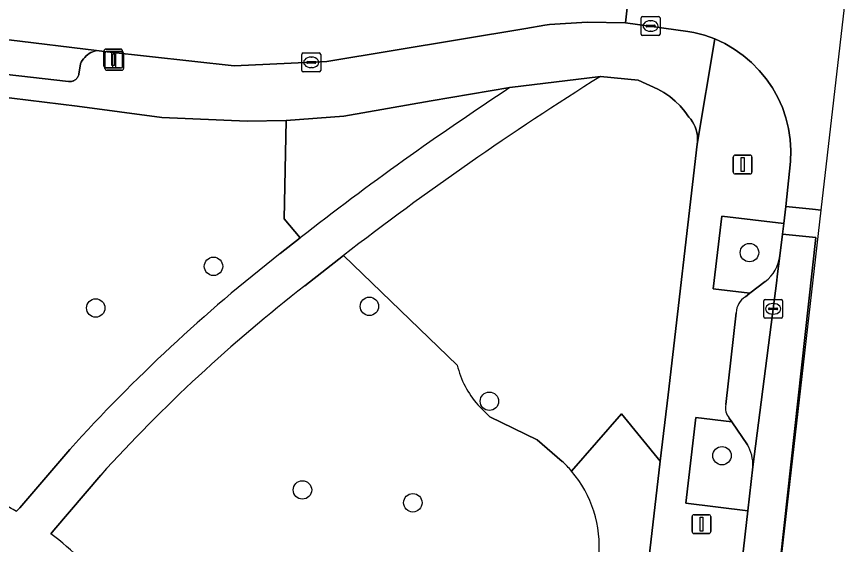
# Model space of a CAD drawing. Extents: x 161692 to 162379, y 380760 to 381678.
# Drawn here: x 162222.97 to 162267.02, y 380880.54 to 380908.58 of the extents above; entities that cross this region are included whole.
import ezdxf

# ---------------------------------------------------------------- set-up
doc = ezdxf.new("R2010")
doc.units = 0
for name, color, linetype in [('IMGEO_Boom', 7, 'Continuous'), ('IMGEO_Groenvoorziening', 7, 'Continuous'), ('IMGEO_Kolk', 7, 'Continuous'), ('IMGEO_Lichtmast', 7, 'Continuous'), ('IMGEO_Parkeervlak_open', 7, 'Continuous'), ('IMGEO_Rijbaan_lokaal_gesloten', 7, 'Continuous'), ('IMGEO_Rijbaan_lokaal_open', 7, 'Continuous'), ('IMGEO_Verkeerseiland_groen', 7, 'Continuous'), ('IMGEO_Voetpad_open', 7, 'Continuous')]:
    doc.layers.add(name, color=color, linetype=linetype)

msp = doc.modelspace()

# ---------------------------------------------------------------- linework, layer by layer
at = {"layer": 'IMGEO_Boom'}
for centre in [(162261.873, 380896.043), (162233.425, 380895.31), (162227.175, 380893.098), (162241.698, 380893.185), (162248.068, 380888.145), (162260.415, 380885.252), (162238.147, 380883.434), (162244.005, 380882.75)]:
    msp.add_circle(centre, 0.489, dxfattribs=at)
at = {"layer": 'IMGEO_Groenvoorziening'}
for points in [[(162236.963, 380895.987), (162238.033, 380896.829), (162237.174, 380897.833), (162237.275, 380903.064), (162235.212, 380903.018), (162230.686, 380903.218), (162226.196, 380903.822), (162200.165, 380907.008), (162199.338, 380904.436), (162200.43, 380902.525), (162199.808, 380902.59)], [(162252.435, 380884.428), (162255.078, 380887.482), (162257.139, 380884.962), (162257.549, 380888.492), (162259.099, 380901.794), (162259.115, 380901.949), (162259.118, 380902.106), (162259.106, 380902.262), (162259.081, 380902.416), (162259.041, 380902.567), (162258.989, 380902.714), (162258.923, 380902.856), (162258.845, 380902.992), (162258.756, 380903.12), (162258.658, 380903.236), (162258.441, 380903.542), (162258.197, 380903.827), (162257.929, 380904.09), (162257.639, 380904.327), (162257.328, 380904.538), (162257, 380904.72), (162255.964, 380905.194), (162253.966, 380905.4)], [(162249.157, 380904.801), (162244.973, 380904.094), (162240.335, 380903.28), (162237.275, 380903.064), (162237.174, 380897.833), (162238.033, 380896.829)], [(162246.359, 380890.065), (162240.319, 380895.881), (162238.272, 380894.276)], [(162240.319, 380895.881), (162246.359, 380890.065)], [(162247.457, 380887.954), (162248.098, 380887.318), (162250.605, 380886.094), (162251.937, 380884.951)], [(162251.937, 380884.951), (162250.605, 380886.094), (162248.098, 380887.318), (162247.457, 380887.954)], [(162257.139, 380884.962), (162255.078, 380887.482), (162252.435, 380884.428)], [(162222.974, 380882.297), (162223.138, 380882.489), (162225.796, 380885.588)], [(162255.553, 380871.289), (162257.139, 380884.962)], [(162227.44, 380884.221), (162224.948, 380881.3), (162224.783, 380881.106)]]:
    msp.add_lwpolyline(points, dxfattribs=at)
for centre, radius, start, end in [((162345.184, 380760.083), 171.575, 122.1171, 127.67568), ((162340.67, 380765.359), 166.79, 123.27592, 127.97854), ((162291.556, 380826.167), 88.63, 128.02216, 137.89878), ((162290.378, 380827.282), 84.872, 127.87452, 137.86461), ((162251.156, 380891.219), 4.934, 193.5269, 221.434), ((162251.156, 380891.219), 4.934, 193.5269, 221.434), ((162247.884, 380880.594), 5.951, 40.1185, 47.0762), ((162247.884, 380880.594), 5.951, 40.1185, 47.0762), ((162247.703, 380880.429), 6.195, 354.9402, 40.1966), ((162247.703, 380880.429), 6.195, 354.9402, 40.1966), ((162205.138, 380849.956), 36.933, 61.1227, 62.4484), ((162216.634, 380869.921), 13.839, 44.9694, 53.9257)]:
    msp.add_arc(centre, radius, start, end, dxfattribs=at)
at = {"layer": 'IMGEO_Kolk'}
for p, q in [((162256.2, 380908.576), (162257.052, 380908.576)), ((162256.125, 380907.65), (162256.125, 380908.502)), ((162256.427, 380908.119), (162256.825, 380908.119)), ((162256.613, 380908.356), (162256.638, 380908.356)), ((162257.126, 380908.502), (162257.126, 380907.65)), ((162256.384, 380908.07), (162256.384, 380908.082)), ((162256.822, 380908.033), (162256.424, 380908.033)), ((162256.636, 380907.796), (162256.611, 380907.796)), ((162256.868, 380908.082), (162256.868, 380908.07)), ((162257.052, 380907.576), (162256.2, 380907.576)), ((162238.114, 380905.718), (162238.114, 380906.57)), ((162238.189, 380906.644), (162239.041, 380906.644)), ((162238.602, 380906.424), (162238.627, 380906.424)), ((162239.115, 380906.57), (162239.115, 380905.718)), ((162238.373, 380906.138), (162238.373, 380906.15)), ((162238.811, 380906.101), (162238.413, 380906.101)), ((162238.416, 380906.187), (162238.814, 380906.187)), ((162238.857, 380906.15), (162238.857, 380906.138)), ((162239.041, 380905.644), (162238.189, 380905.644)), ((162238.625, 380905.864), (162238.6, 380905.864)), ((162262.628, 380892.626), (162262.628, 380893.478)), ((162262.703, 380893.552), (162263.555, 380893.552)), ((162263.116, 380893.332), (162263.141, 380893.332)), ((162263.629, 380893.478), (162263.629, 380892.626)), ((162262.887, 380893.046), (162262.887, 380893.058)), ((162263.325, 380893.009), (162262.927, 380893.009)), ((162262.93, 380893.095), (162263.328, 380893.095)), ((162263.139, 380892.772), (162263.114, 380892.772)), ((162263.371, 380893.058), (162263.371, 380893.046)), ((162263.555, 380892.552), (162262.703, 380892.552))]:
    msp.add_line(p, q, dxfattribs=at)
for points in [[(162256.2, 380908.576), (162257.052, 380908.576)], [(162256.125, 380907.65), (162256.125, 380908.502)], [(162257.126, 380908.502), (162257.126, 380907.65)], [(162257.052, 380907.576), (162256.2, 380907.576)], [(162238.114, 380905.718), (162238.114, 380906.57)], [(162238.189, 380906.644), (162239.041, 380906.644)], [(162239.115, 380906.57), (162239.115, 380905.718)], [(162239.041, 380905.644), (162238.189, 380905.644)], [(162262.628, 380892.626), (162262.628, 380893.478)], [(162262.703, 380893.552), (162263.555, 380893.552)], [(162263.629, 380893.478), (162263.629, 380892.626)], [(162263.555, 380892.552), (162262.703, 380892.552)]]:
    msp.add_lwpolyline(points, dxfattribs=at)
for centre, radius, start, end in [((162256.202, 380908.5), 0.0765, 91.552, 178.448), ((162256.202, 380908.5), 0.0765, 91.552, 178.448), ((162257.05, 380908.5), 0.0765, 1.552, 88.448), ((162257.05, 380908.5), 0.0765, 1.552, 88.448), ((162256.424, 380908.079), 0.0403, 85.8775, 175.7526), ((162256.829, 380908.081), 0.0386, 1.7309, 96.639), ((162256.202, 380907.652), 0.0765, 181.552, 268.448), ((162256.202, 380907.652), 0.0765, 181.552, 268.448), ((162256.421, 380908.069), 0.0366, 178.938, 274.7102), ((162256.825, 380908.076), 0.043, 264.8664, 352.4533), ((162257.05, 380907.652), 0.0765, 271.552, 358.448), ((162257.05, 380907.652), 0.0765, 271.552, 358.448), ((162238.191, 380906.568), 0.0765, 91.552, 178.448), ((162238.191, 380906.568), 0.0765, 91.552, 178.448), ((162239.039, 380906.568), 0.0765, 1.552, 88.448), ((162239.039, 380906.568), 0.0765, 1.552, 88.448), ((162238.413, 380906.147), 0.0403, 85.8775, 175.7526), ((162238.41, 380906.137), 0.0366, 178.938, 274.7102), ((162238.814, 380906.144), 0.043, 264.8664, 352.4533), ((162238.818, 380906.149), 0.0386, 1.7309, 96.639), ((162238.191, 380905.72), 0.0765, 181.552, 268.448), ((162238.191, 380905.72), 0.0765, 181.552, 268.448), ((162239.039, 380905.72), 0.0765, 271.552, 358.448), ((162239.039, 380905.72), 0.0765, 271.552, 358.448), ((162262.705, 380893.476), 0.0765, 91.552, 178.448), ((162262.705, 380893.476), 0.0765, 91.552, 178.448), ((162263.553, 380893.476), 0.0765, 1.552, 88.448), ((162263.553, 380893.476), 0.0765, 1.552, 88.448), ((162262.927, 380893.055), 0.0403, 85.8775, 175.7526), ((162262.924, 380893.045), 0.0366, 178.938, 274.7102), ((162263.328, 380893.052), 0.043, 264.8664, 352.4533), ((162263.332, 380893.057), 0.0386, 1.7309, 96.639), ((162262.705, 380892.628), 0.0765, 181.552, 268.448), ((162262.705, 380892.628), 0.0765, 181.552, 268.448), ((162263.553, 380892.628), 0.0765, 271.552, 358.448), ((162263.553, 380892.628), 0.0765, 271.552, 358.448)]:
    msp.add_arc(centre, radius, start, end, dxfattribs=at)
for centre, major_axis, ratio, start_param, end_param in [((162256.612, 380908.076), (-0.387, 0.002), 0.722429, 4.712389, 7.853982), ((162256.637, 380908.076), (-0.39, 0.002), 0.717154, 1.570796, 4.712389), ((162238.601, 380906.144), (-0.387, 0.002), 0.722429, 4.712389, 7.853982), ((162238.626, 380906.144), (-0.39, 0.002), 0.717154, 1.570796, 4.712389), ((162263.115, 380893.052), (-0.387, 0.002), 0.722429, 4.712389, 7.853982), ((162263.14, 380893.052), (-0.39, 0.002), 0.717154, 1.570796, 4.712389)]:
    msp.add_ellipse(centre, major_axis=major_axis, ratio=ratio, start_param=start_param, end_param=end_param, dxfattribs=at)
at = {"layer": 'IMGEO_Lichtmast'}
for p, q in [((162227.707, 380906.846), (162228.497, 380906.846)), ((162228.497, 380906.846), (162227.707, 380906.846)), ((162227.607, 380905.946), (162227.607, 380906.746)), ((162227.607, 380906.746), (162227.607, 380905.946)), ((162227.659, 380905.824), (162227.659, 380906.624)), ((162227.659, 380906.624), (162227.659, 380905.824)), ((162227.759, 380906.724), (162228.549, 380906.724)), ((162228.549, 380906.724), (162227.759, 380906.724)), ((162228.597, 380906.746), (162228.597, 380905.946)), ((162228.597, 380905.946), (162228.597, 380906.746)), ((162228.649, 380906.624), (162228.649, 380905.824)), ((162228.649, 380905.824), (162228.649, 380906.624)), ((162228.497, 380905.846), (162227.707, 380905.846)), ((162227.707, 380905.846), (162228.497, 380905.846)), ((162228.549, 380905.724), (162227.759, 380905.724)), ((162227.759, 380905.724), (162228.549, 380905.724)), ((162261.012, 380900.317), (162261.012, 380901.117)), ((162261.012, 380901.117), (162261.012, 380900.317)), ((162261.112, 380901.217), (162261.902, 380901.217)), ((162261.902, 380901.217), (162261.112, 380901.217)), ((162262.002, 380901.117), (162262.002, 380900.317)), ((162262.002, 380900.317), (162262.002, 380901.117)), ((162261.902, 380900.217), (162261.112, 380900.217)), ((162261.112, 380900.217), (162261.902, 380900.217)), ((162258.928, 380882.118), (162259.718, 380882.118)), ((162259.718, 380882.118), (162258.928, 380882.118)), ((162258.828, 380881.218), (162258.828, 380882.018)), ((162258.828, 380882.018), (162258.828, 380881.218)), ((162259.818, 380882.018), (162259.818, 380881.218)), ((162259.818, 380881.218), (162259.818, 380882.018)), ((162259.718, 380881.118), (162258.928, 380881.118)), ((162258.928, 380881.118), (162259.718, 380881.118))]:
    msp.add_line(p, q, dxfattribs=at)
for points in [[(162228.027, 380906.721), (162228.177, 380906.721), (162228.177, 380905.971), (162228.027, 380905.971), (162228.027, 380906.721)], [(162228.079, 380906.599), (162228.229, 380906.599), (162228.229, 380905.849), (162228.079, 380905.849), (162228.079, 380906.599)], [(162261.432, 380901.092), (162261.582, 380901.092), (162261.582, 380900.342), (162261.432, 380900.342), (162261.432, 380901.092)], [(162259.248, 380881.993), (162259.398, 380881.993), (162259.398, 380881.243), (162259.248, 380881.243), (162259.248, 380881.993)]]:
    msp.add_lwpolyline(points, dxfattribs=at)
for centre, start, end in [((162227.707, 380906.746), 90, 180), ((162227.707, 380906.746), 90, 180), ((162228.497, 380906.746), 0, 90), ((162228.497, 380906.746), 360, 90), ((162227.759, 380906.624), 90, 180), ((162227.759, 380906.624), 90, 180), ((162228.549, 380906.624), 0, 90), ((162228.549, 380906.624), 360, 90), ((162227.707, 380905.946), 180, 270), ((162227.707, 380905.946), 180, 270), ((162228.497, 380905.946), 270, 0), ((162228.497, 380905.946), 270, 0), ((162227.759, 380905.824), 180, 270), ((162227.759, 380905.824), 180, 270), ((162228.549, 380905.824), 270, 0), ((162228.549, 380905.824), 270, 0), ((162261.112, 380901.117), 90, 180), ((162261.112, 380901.117), 90, 180), ((162261.902, 380901.117), 0, 90), ((162261.902, 380901.117), 360, 90), ((162261.112, 380900.317), 180, 270), ((162261.112, 380900.317), 180, 270), ((162261.902, 380900.317), 270, 0), ((162261.902, 380900.317), 270, 0), ((162258.928, 380882.018), 90, 180), ((162258.928, 380882.018), 90, 180), ((162259.718, 380882.018), 0, 90), ((162259.718, 380882.018), 360, 90), ((162258.928, 380881.218), 180, 270), ((162258.928, 380881.218), 180, 270), ((162259.718, 380881.218), 270, 0), ((162259.718, 380881.218), 270, 0)]:
    msp.add_arc(centre, 0.1, start, end, dxfattribs=at)
at = {"layer": 'IMGEO_Parkeervlak_open'}
for points in [[(162209.283, 380906.999), (162225.729, 380905.136), (162225.77, 380905.13), (162225.812, 380905.128), (162225.854, 380905.129), (162225.895, 380905.135), (162225.936, 380905.144), (162225.976, 380905.156), (162226.015, 380905.172), (162226.052, 380905.192), (162226.087, 380905.215), (162226.12, 380905.24), (162226.15, 380905.269), (162226.178, 380905.3), (162226.203, 380905.334), (162226.225, 380905.369), (162226.243, 380905.407), (162226.259, 380905.446), (162226.27, 380905.486), (162226.278, 380905.526), (162226.37, 380906.072), (162226.407, 380906.152), (162226.459, 380906.243), (162226.519, 380906.329), (162226.587, 380906.41), (162226.661, 380906.484), (162226.742, 380906.551), (162226.828, 380906.611), (162226.919, 380906.663), (162227.015, 380906.706), (162227.114, 380906.741), (162227.216, 380906.767), (162217.892, 380907.916)], [(162262.049, 380884.668), (162263.323, 380894.559), (162263.349, 380894.767), (162263.491, 380895.866)], [(162262.705, 380894.501), (162261.888, 380893.877), (162261.654, 380893.698)], [(162261.16, 380892.847), (162260.618, 380887.964)], [(162260.8, 380887.254), (162260.932, 380887.059), (162261.763, 380885.837)]]:
    msp.add_lwpolyline(points, dxfattribs=at)
for centre, radius, start, end in [((162261.413, 380896.154), 2.098, 308.0173, 352.114), ((162262.253, 380892.781), 1.095, 123.1734, 176.5568), ((162261.427, 380887.793), 0.827, 168.0788, 220.6763), ((162259.987, 380884.783), 2.065, 356.806, 30.6892)]:
    msp.add_arc(centre, radius, start, end, dxfattribs=at)
at = {"layer": 'IMGEO_Rijbaan_lokaal_gesloten'}
for points in [[(162255.857, 380913.38), (162255.284, 380908.236), (162258.597, 380907.792), (162258.912, 380907.732), (162259.477, 380907.584), (162260.026, 380907.387), (162260.556, 380907.141), (162261.061, 380906.849), (162261.539, 380906.512), (162261.984, 380906.135), (162262.394, 380905.719), (162262.765, 380905.268), (162263.095, 380904.786), (162263.38, 380904.276), (162263.618, 380903.743), (162263.808, 380903.191), (162263.947, 380902.624), (162264.036, 380902.047), (162264.072, 380901.464), (162264.057, 380900.881), (162263.798, 380898.483), (162265.225, 380898.343), (162265.681, 380898.298)], [(162265.681, 380898.298), (162267.017, 380909.998)], [(162265.681, 380898.298), (162265.225, 380898.343), (162263.798, 380898.483), (162263.693, 380897.589), (162263.627, 380897.024), (162265.402, 380896.848), (162262.388, 380869.467), (162265.681, 380898.298)]]:
    msp.add_lwpolyline(points, dxfattribs=at)
msp.add_lwpolyline([(162262.388, 380869.467), (162265.402, 380896.848), (162263.627, 380897.024), (162263.491, 380895.866), (162263.349, 380894.767), (162263.323, 380894.559), (162262.049, 380884.668), (162261.784, 380882.331), (162259.989, 380866.489), (162255.69, 380827.561), (162254.411, 380816.092), (162251.906, 380793.797), (162251.904, 380793.708), (162251.886, 380793.53), (162251.854, 380793.354), (162251.805, 380793.181), (162251.741, 380793.014), (162251.663, 380792.853), (162251.57, 380792.7), (162249.39, 380789.116), (162251.168, 380787.021), (162253.254, 380792.139), (162255.659, 380811.188), (162258.173, 380832.558)], close=True, dxfattribs=at)
at = {"layer": 'IMGEO_Rijbaan_lokaal_open'}
msp.add_lwpolyline([(162140.919, 380916.892), (162157.612, 380914.932), (162177.053, 380912.703), (162177.833, 380912.69), (162193.581, 380910.917), (162194.485, 380910.711), (162194.716, 380910.676), (162208.277, 380908.928), (162208.7, 380908.873), (162217.892, 380907.916), (162227.216, 380906.767), (162227.782, 380906.697), (162234.526, 380905.958), (162239.433, 380906.183), (162250.003, 380907.94), (162251.002, 380908.119), (162251.25, 380908.148), (162253.265, 380908.282), (162255.284, 380908.236), (162255.857, 380913.38), (162254.116, 380913.492)], dxfattribs=at)
at = {"layer": 'IMGEO_Verkeerseiland_groen'}
for points in [[(162263.491, 380895.866), (162263.627, 380897.024), (162263.693, 380897.589), (162260.414, 380897.981), (162259.951, 380894.109), (162261.888, 380893.877), (162262.705, 380894.501)], [(162261.763, 380885.837), (162260.932, 380887.059), (162259.034, 380887.286), (162258.489, 380882.725), (162261.784, 380882.331), (162262.049, 380884.668)]]:
    msp.add_lwpolyline(points, dxfattribs=at)
for centre, radius, start, end in [((162261.413, 380896.154), 2.098, 308.0173, 352.114), ((162259.987, 380884.783), 2.065, 356.806, 30.6892)]:
    msp.add_arc(centre, radius, start, end, dxfattribs=at)
at = {"layer": 'IMGEO_Voetpad_open'}
for points in [[(162200.165, 380907.008), (162226.196, 380903.822), (162230.686, 380903.218), (162235.212, 380903.018), (162237.275, 380903.064), (162240.335, 380903.28), (162244.973, 380904.094), (162249.157, 380904.801), (162253.966, 380905.4), (162255.964, 380905.194), (162257, 380904.72), (162257.328, 380904.538), (162257.639, 380904.327), (162257.929, 380904.09), (162258.197, 380903.827), (162258.441, 380903.542), (162258.658, 380903.236), (162258.756, 380903.12), (162258.845, 380902.992), (162258.923, 380902.856), (162258.989, 380902.714), (162259.041, 380902.567), (162259.081, 380902.416), (162259.106, 380902.262), (162259.118, 380902.106), (162259.115, 380901.949), (162259.099, 380901.794), (162260.026, 380907.387), (162259.477, 380907.584), (162258.912, 380907.732), (162258.597, 380907.792), (162255.284, 380908.236), (162253.265, 380908.282), (162251.25, 380908.148), (162251.002, 380908.119), (162250.003, 380907.94), (162239.433, 380906.183), (162234.526, 380905.958), (162227.782, 380906.697), (162227.216, 380906.767), (162227.114, 380906.741), (162227.015, 380906.706), (162226.919, 380906.663), (162226.828, 380906.611), (162226.742, 380906.551), (162226.661, 380906.484), (162226.587, 380906.41), (162226.519, 380906.329), (162226.459, 380906.243), (162226.407, 380906.152), (162226.37, 380906.072), (162226.278, 380905.526), (162226.27, 380905.486), (162226.259, 380905.446), (162226.243, 380905.407), (162226.225, 380905.369), (162226.203, 380905.334), (162226.178, 380905.3), (162226.15, 380905.269), (162226.12, 380905.24), (162226.087, 380905.215), (162226.052, 380905.192), (162226.015, 380905.172), (162225.976, 380905.156), (162225.936, 380905.144), (162225.895, 380905.135), (162225.854, 380905.129), (162225.812, 380905.128), (162225.77, 380905.13), (162225.729, 380905.136), (162209.283, 380906.999)], [(162264.057, 380900.881), (162264.072, 380901.464), (162264.036, 380902.047), (162263.947, 380902.624), (162263.808, 380903.191), (162263.618, 380903.743), (162263.38, 380904.276), (162263.095, 380904.786), (162262.765, 380905.268), (162262.394, 380905.719), (162261.984, 380906.135), (162261.539, 380906.512), (162261.061, 380906.849), (162260.556, 380907.141), (162260.026, 380907.387), (162259.099, 380901.794), (162257.549, 380888.492), (162257.139, 380884.962), (162255.553, 380871.289), (162254.85, 380865.235), (162254.305, 380860.538), (162253.973, 380857.526), (162253.066, 380849.15), (162252.733, 380846.078)], [(162253.966, 380905.4), (162249.157, 380904.801)], [(162261.654, 380893.698), (162261.888, 380893.877), (162259.951, 380894.109), (162260.414, 380897.981), (162263.693, 380897.589), (162263.798, 380898.483), (162264.057, 380900.881)], [(162238.033, 380896.829), (162236.963, 380895.987)], [(162238.272, 380894.276), (162240.319, 380895.881)], [(162260.618, 380887.964), (162261.16, 380892.847)], [(162259.989, 380866.489), (162261.784, 380882.331), (162258.489, 380882.725), (162259.034, 380887.286), (162260.932, 380887.059), (162260.8, 380887.254)], [(162225.796, 380885.588), (162223.138, 380882.489), (162222.974, 380882.297)], [(162224.783, 380881.106), (162224.948, 380881.3), (162227.44, 380884.221)]]:
    msp.add_lwpolyline(points, dxfattribs=at)
for centre, radius, start, end in [((162345.184, 380760.083), 171.575, 122.1171, 127.67568), ((162340.67, 380765.359), 166.79, 123.27592, 127.97854), ((162291.556, 380826.167), 88.63, 128.02216, 137.89878), ((162290.378, 380827.282), 84.872, 127.87452, 137.86461), ((162262.253, 380892.781), 1.095, 123.1734, 176.5568), ((162261.427, 380887.793), 0.827, 168.0788, 220.6763), ((162205.138, 380849.956), 36.933, 61.1227, 62.4484), ((162216.634, 380869.921), 13.839, 44.9694, 53.9257)]:
    msp.add_arc(centre, radius, start, end, dxfattribs=at)

doc.saveas('drawing.dxf')
